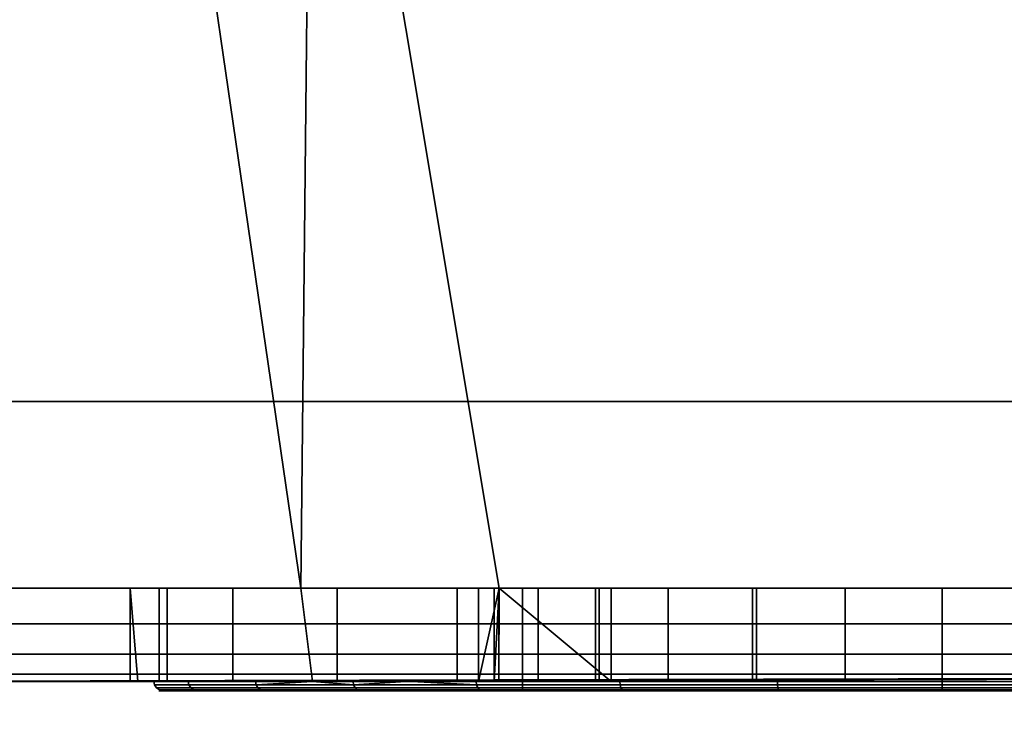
# Model space of a CAD drawing. Header units: millimetres. Extents: x -603 to 3703, y -120 to 193.
# Tile 357 of 656: x 1071 to 1082, y -38 to -31. Entities that reach past the tile are written whole.
import ezdxf

# ---------------------------------------------------------------- set-up
doc = ezdxf.new("R2010")
doc.units = ezdxf.units.MM
doc.layers.add('152', color=7, linetype='Continuous', true_color=0xffffff)

# ---------------------------------------------------------------- blocks, each defined once
blk = doc.blocks.new('UG_SURFACE_002')
at = {"layer": '152', "color": 252, "linetype": 'Continuous', "lineweight": 35}
for points in [[(2177.5, -35, 2213), (2177.5, 174.4, 2213), (822.5, 174.4, 2213), (822.5, -35, 2213)], [(972.5, -35, 2063), (972.5, 174.4, 2063), (2027.5, 174.4, 2063), (2027.5, -35, 2063)], [(2177.5, -35, 2213), (822.5, -35, 2213), (972.5, -35, 2063), (2027.5, -35, 2063)]]:
    blk.add_3dface(points, dxfattribs=at)
blk = doc.blocks.new('UG_SURFACE_085')
at = {"layer": '152', "color": 43, "linetype": 'Continuous', "lineweight": 35}
for points in [[(1016, -49, 2017), (1984, -49, 2017), (1984, 0, 2017), (1016, 0, 2017)], [(1016, -47), (1016, -2), (1984, -2), (1984, -47)]]:
    blk.add_3dface(points, dxfattribs=at)
blk = doc.blocks.new('UG_SURFACE_086')
at = {"layer": '152', "color": 252, "linetype": 'Continuous', "lineweight": 35}
for points in [[(1068.975, -24, 1167.5), (1019, -24, 1167.5), (1019, -37, 1167.5), (1101, -37, 1167.5)], [(1101, -37, 1002.5), (1019, -37, 1002.5), (1019, -24, 1002.5), (1068.975, -24, 1002.5)], [(1101, -37, 1167.5), (1072.375, -24, 1167.5), (1068.975, -24, 1167.5)], [(1101, -37, 1002.5), (1068.975, -24, 1002.5), (1072.375, -24, 1002.5)], [(1101, -37, 1167.5), (1074.25, -24, 1167.5), (1072.375, -24, 1167.5)], [(1101, -37, 1002.5), (1072.375, -24, 1002.5), (1074.25, -24, 1002.5)], [(1101, -37, 1167.5), (1087.75, -24, 1167.5), (1074.25, -24, 1167.5)], [(1101, -37, 1002.5), (1074.25, -24, 1002.5), (1087.75, -24, 1002.5)], [(1068.975, -37, 1003.5), (1074.125, -37, 1003.5), (1072.375, -25, 1003.5), (1068.975, -25, 1003.5)], [(1074.125, -37, 1166.5), (1068.975, -37, 1166.5), (1068.975, -25, 1166.5), (1072.375, -25, 1166.5)], [(1074.125, -37, 1003.5), (1074.25, -25, 1003.5), (1072.375, -25, 1003.5)], [(1072.375, -25, 1166.5), (1074.25, -25, 1166.5), (1074.125, -37, 1166.5)], [(1074.25, -25, 1003.5), (1074.125, -37, 1003.5), (1076.25, -37, 1003.5)], [(1074.25, -25, 1166.5), (1076.25, -37, 1166.5), (1074.125, -37, 1166.5)], [(1076.25, -37, 1003.5), (1085.75, -37, 1003.5), (1087.75, -25, 1003.5), (1074.25, -25, 1003.5)], [(1074.25, -25, 1166.5), (1087.75, -25, 1166.5), (1085.75, -37, 1166.5), (1076.25, -37, 1166.5)], [(1101, -37, 1167.5), (1019, -37, 1167.5), (1019, -37.383, 1167.424), (1100.968, -37.383, 1167.424)], [(1100.968, -37.383, 1002.576), (1019, -37.383, 1002.576), (1019, -37, 1002.5), (1101, -37, 1002.5)], [(1068.975, -37, 1033.975), (1068.975, -37, 1093.25), (1074.125, -37, 1093.25), (1074.125, -37, 1037.205)], [(1074.125, -37, 1037.205), (1072.689, -37, 1034.737), (1068.975, -37, 1033.975)], [(1068.975, -37, 1013.575), (1068.975, -37, 1033.975), (1072.293, -37, 1031.132), (1073.393, -37, 1027.676)], [(1068.975, -37, 1033.975), (1072.605, -37, 1033.975), (1072.293, -37, 1031.132)], [(1073.393, -37, 1027.676), (1074.125, -37, 1026.851), (1074.125, -37, 1013.575), (1068.975, -37, 1013.575)], [(1072.689, -37, 1034.737), (1072.605, -37, 1033.975), (1068.975, -37, 1033.975)], [(1074.125, -37, 1166.5), (1074.125, -37, 1126.75), (1068.975, -37, 1126.75), (1068.975, -37, 1166.5)], [(1074.125, -37, 1126.75), (1074.125, -37, 1108.1), (1068.975, -37, 1108.1), (1068.975, -37, 1126.75)], [(1074.125, -37, 1108.1), (1074.125, -37, 1099.9), (1068.975, -37, 1099.9), (1068.975, -37, 1108.1)], [(1074.125, -37, 1099.9), (1074.125, -37, 1093.25), (1068.975, -37, 1093.25), (1068.975, -37, 1099.9)], [(1074.125, -37, 1013.575), (1074.125, -37, 1003.5), (1068.975, -37, 1003.5), (1068.975, -37, 1013.575)], [(1072.293, -37, 1031.132), (1072.605, -37, 1033.975), (1072.605, -38, 1033.975), (1072.375, -38, 1031.877)], [(1072.293, -37, 1031.132), (1072.293, -38, 1031.132), (1072.375, -38, 1030.875)], [(1072.375, -38, 1030.875), (1073.393, -38, 1027.676), (1073.393, -37, 1027.676), (1072.293, -37, 1031.132)], [(1072.375, -38, 1031.877), (1072.293, -38, 1031.132), (1072.293, -37, 1031.132)], [(1072.605, -37, 1033.975), (1072.689, -37, 1034.737), (1072.689, -38, 1034.737), (1072.605, -38, 1033.975)], [(1074.25, -38, 1037.42), (1072.689, -38, 1034.737), (1072.689, -37, 1034.737), (1074.125, -37, 1037.205)], [(1074.125, -37, 1026.851), (1073.393, -37, 1027.676), (1073.393, -38, 1027.676), (1074.25, -38, 1026.71)], [(1074.125, -37, 1037.205), (1074.513, -37, 1037.872), (1074.513, -38, 1037.872), (1074.25, -38, 1037.42)], [(1074.25, -38, 1026.71), (1075.8, -38, 1024.963), (1075.8, -37, 1024.963), (1074.125, -37, 1026.851)], [(1074.125, -37, 1126.75), (1074.125, -37, 1166.5), (1076.027, -37, 1150.523), (1076.245, -37, 1148.455)], [(1074.125, -37, 1166.5), (1076.25, -37, 1166.5), (1076.25, -37, 1151.208), (1076.027, -37, 1150.523)], [(1074.125, -37, 1037.205), (1074.125, -37, 1093.25), (1076.027, -37, 1082.523), (1076.245, -37, 1080.455)], [(1074.125, -37, 1093.25), (1076.25, -37, 1093.25), (1076.25, -37, 1083.208), (1076.027, -37, 1082.523)], [(1074.125, -37, 1013.575), (1075.8, -37, 1013.575), (1075.8, -37, 1012.55)], [(1075.8, -37, 1012.55), (1076.196, -37, 1010.56), (1074.125, -37, 1003.5), (1074.125, -37, 1013.575)], [(1076.196, -37, 1010.56), (1076.25, -37, 1010.479), (1076.25, -37, 1003.5), (1074.125, -37, 1003.5)], [(1075.8, -37, 1013.575), (1074.125, -37, 1013.575), (1074.125, -37, 1026.851), (1075.8, -37, 1024.963)], [(1074.513, -37, 1037.872), (1074.125, -37, 1037.205), (1076.245, -37, 1080.455)], [(1076.245, -37, 1148.455), (1076.25, -37, 1148.446), (1076.25, -37, 1126.75), (1074.125, -37, 1126.75)], [(1076.25, -37, 1126.75), (1076.25, -37, 1108.1), (1074.125, -37, 1108.1), (1074.125, -37, 1126.75)], [(1076.25, -37, 1108.1), (1076.25, -37, 1099.9), (1074.125, -37, 1099.9), (1074.125, -37, 1108.1)], [(1076.25, -37, 1099.9), (1076.25, -37, 1093.25), (1074.125, -37, 1093.25), (1074.125, -37, 1099.9)], [(1077.452, -38, 1039.998), (1074.513, -38, 1037.872), (1074.513, -37, 1037.872), (1076.25, -37, 1039.129)], [(1076.245, -37, 1080.455), (1076.25, -37, 1080.446), (1076.25, -37, 1039.129), (1074.513, -37, 1037.872)], [(1075.8, -37, 1012.55), (1075.8, -38, 1012.55), (1076.196, -38, 1010.56), (1076.196, -37, 1010.56)], [(1075.8, -38, 1013.575), (1075.8, -38, 1012.55), (1075.8, -37, 1012.55), (1075.8, -37, 1013.575)], [(1075.8, -37, 1013.575), (1075.8, -37, 1024.963), (1075.8, -38, 1024.963), (1075.8, -38, 1013.575)], [(1076.027, -38, 1150.523), (1076.027, -37, 1150.523), (1076.25, -37, 1151.208)], [(1076.027, -37, 1150.523), (1076.027, -38, 1150.523), (1076.245, -38, 1148.455), (1076.245, -37, 1148.455)], [(1076.25, -37, 1151.208), (1076.67, -37, 1152.5), (1076.67, -38, 1152.5), (1076.027, -38, 1150.523)], [(1076.027, -38, 1082.523), (1076.027, -37, 1082.523), (1076.25, -37, 1083.208)], [(1076.027, -37, 1082.523), (1076.027, -38, 1082.523), (1076.245, -38, 1080.455), (1076.245, -37, 1080.455)], [(1076.25, -37, 1083.208), (1076.67, -37, 1084.5), (1076.67, -38, 1084.5), (1076.027, -38, 1082.523)], [(1076.196, -38, 1010.56), (1077.323, -38, 1008.873), (1077.323, -37, 1008.873), (1076.25, -37, 1010.479)], [(1076.25, -37, 1010.479), (1076.196, -37, 1010.56), (1076.196, -38, 1010.56)], [(1076.245, -38, 1148.455), (1077.284, -38, 1146.654), (1077.284, -37, 1146.654), (1076.25, -37, 1148.446)], [(1076.25, -37, 1148.446), (1076.245, -37, 1148.455), (1076.245, -38, 1148.455)], [(1076.245, -38, 1080.455), (1077.284, -38, 1078.654), (1077.284, -37, 1078.654), (1076.25, -37, 1080.446)], [(1076.25, -37, 1080.446), (1076.245, -37, 1080.455), (1076.245, -38, 1080.455)], [(1076.25, -37, 1039.129), (1077.452, -37, 1039.998), (1077.452, -38, 1039.998)], [(1081, -37, 1087), (1079.96, -37, 1086.891), (1076.25, -37, 1093.25), (1085.75, -37, 1093.25)], [(1076.25, -37, 1093.25), (1078.061, -37, 1086.045), (1076.67, -37, 1084.5)], [(1079.96, -37, 1086.891), (1078.061, -37, 1086.045), (1076.25, -37, 1093.25)], [(1076.25, -37, 1126.75), (1078.966, -37, 1145.432), (1081, -37, 1145)], [(1076.25, -37, 1126.75), (1077.284, -37, 1146.654), (1078.966, -37, 1145.432)], [(1081, -37, 1145), (1083.034, -37, 1145.432), (1085.75, -37, 1126.75), (1076.25, -37, 1126.75)], [(1076.25, -37, 1126.75), (1076.25, -37, 1148.446), (1077.284, -37, 1146.654)], [(1081, -37, 1155), (1079.96, -37, 1154.891), (1076.25, -37, 1166.5), (1085.75, -37, 1166.5)], [(1076.25, -37, 1166.5), (1078.061, -37, 1154.045), (1076.67, -37, 1152.5)], [(1079.96, -37, 1154.891), (1078.061, -37, 1154.045), (1076.25, -37, 1166.5)], [(1077.452, -37, 1039.998), (1076.25, -37, 1039.129), (1078.966, -37, 1077.432)], [(1076.25, -37, 1039.129), (1077.284, -37, 1078.654), (1078.966, -37, 1077.432)], [(1076.25, -37, 1039.129), (1076.25, -37, 1080.446), (1077.284, -37, 1078.654)], [(1076.25, -37, 1003.5), (1077.323, -37, 1008.873), (1079.01, -37, 1007.746)], [(1076.25, -37, 1003.5), (1076.25, -37, 1010.479), (1077.323, -37, 1008.873)], [(1079.01, -37, 1007.746), (1081, -37, 1007.35), (1085.75, -37, 1003.5), (1076.25, -37, 1003.5)], [(1076.25, -37, 1126.75), (1085.75, -37, 1126.75), (1085.5, -37, 1108.5), (1076.5, -37, 1108.5)], [(1076.25, -37, 1093.25), (1076.25, -37, 1099.9), (1076.5, -37, 1099.9), (1076.5, -37, 1099.5)], [(1076.5, -37, 1099.5), (1085.5, -37, 1099.5), (1085.75, -37, 1093.25), (1076.25, -37, 1093.25)], [(1076.5, -37, 1099.9), (1076.25, -37, 1099.9), (1076.25, -37, 1108.1), (1076.5, -37, 1108.1)], [(1076.5, -37, 1108.5), (1076.5, -37, 1108.1), (1076.25, -37, 1108.1), (1076.25, -37, 1126.75)], [(1076.67, -37, 1152.5), (1076.25, -37, 1151.208), (1076.25, -37, 1166.5)], [(1076.67, -37, 1084.5), (1076.25, -37, 1083.208), (1076.25, -37, 1093.25)], [(1085.5, -37, 1099.5), (1076.5, -37, 1099.5), (1076.5, -38.1, 1099.5), (1085.5, -38.1, 1099.5)], [(1076.5, -38.1, 1108.5), (1076.5, -38.1, 1099.5), (1076.5, -37, 1099.9), (1076.5, -37, 1108.1)], [(1076.5, -38.1, 1099.5), (1076.5, -37, 1099.5), (1076.5, -37, 1099.9)], [(1076.5, -37, 1108.1), (1076.5, -37, 1108.5), (1076.5, -38.1, 1108.5)], [(1076.5, -37, 1108.5), (1085.5, -37, 1108.5), (1085.5, -38.1, 1108.5), (1076.5, -38.1, 1108.5)], [(1078.061, -37, 1154.045), (1078.061, -38, 1154.045), (1076.67, -38, 1152.5), (1076.67, -37, 1152.5)], [(1078.061, -37, 1086.045), (1078.061, -38, 1086.045), (1076.67, -38, 1084.5), (1076.67, -37, 1084.5)], [(1077.284, -37, 1146.654), (1077.284, -38, 1146.654), (1078.966, -38, 1145.432), (1078.966, -37, 1145.432)], [(1077.284, -37, 1078.654), (1077.284, -38, 1078.654), (1078.966, -38, 1077.432), (1078.966, -37, 1077.432)], [(1077.323, -37, 1008.873), (1077.323, -38, 1008.873), (1079.01, -38, 1007.746), (1079.01, -37, 1007.746)], [(1081, -37, 1040.75), (1081, -38, 1040.75), (1077.452, -38, 1039.998), (1077.452, -37, 1039.998)], [(1078.966, -37, 1077.432), (1081, -37, 1077), (1081, -37, 1040.75), (1077.452, -37, 1039.998)], [(1079.96, -37, 1154.891), (1079.96, -38, 1154.891), (1078.061, -38, 1154.045), (1078.061, -37, 1154.045)], [(1079.96, -37, 1086.891), (1079.96, -38, 1086.891), (1078.061, -38, 1086.045), (1078.061, -37, 1086.045)], [(1078.966, -37, 1145.432), (1078.966, -38, 1145.432), (1081, -38, 1145), (1081, -37, 1145)], [(1078.966, -37, 1077.432), (1078.966, -38, 1077.432), (1081, -38, 1077), (1081, -37, 1077)], [(1079.01, -37, 1007.746), (1079.01, -38, 1007.746), (1081, -38, 1007.35), (1081, -37, 1007.35)], [(1081, -38, 1155), (1079.96, -38, 1154.891), (1079.96, -37, 1154.891), (1081, -37, 1155)], [(1081, -38, 1087), (1079.96, -38, 1086.891), (1079.96, -37, 1086.891), (1081, -37, 1087)], [(1081, -37, 1007.35), (1081, -38, 1007.35), (1082.99, -38, 1007.746), (1082.99, -37, 1007.746)], [(1084.548, -37, 1039.998), (1084.548, -38, 1039.998), (1081, -38, 1040.75), (1081, -37, 1040.75)], [(1081, -37, 1155), (1082.04, -37, 1154.891), (1082.04, -38, 1154.891), (1081, -38, 1155)], [(1081, -37, 1145), (1081, -38, 1145), (1083.034, -38, 1145.432), (1083.034, -37, 1145.432)], [(1081, -37, 1087), (1082.04, -37, 1086.891), (1082.04, -38, 1086.891), (1081, -38, 1087)], [(1081, -37, 1077), (1081, -38, 1077), (1083.034, -38, 1077.432), (1083.034, -37, 1077.432)], [(1085.75, -37, 1093.25), (1082.04, -37, 1086.891), (1081, -37, 1087)], [(1085.75, -37, 1166.5), (1082.04, -37, 1154.891), (1081, -37, 1155)], [(1084.548, -37, 1039.998), (1081, -37, 1040.75), (1081, -37, 1077), (1083.034, -37, 1077.432)], [(1085.75, -37, 1003.5), (1081, -37, 1007.35), (1082.99, -37, 1007.746)], [(1100.968, -37.383, 1167.424), (1019, -37.383, 1167.424), (1019, -37.707, 1167.207), (1100.879, -37.707, 1167.207)], [(1100.879, -37.707, 1002.793), (1019, -37.707, 1002.793), (1019, -37.383, 1002.576), (1100.968, -37.383, 1002.576)], [(1100.879, -37.707, 1167.207), (1019, -37.707, 1167.207), (1019, -37.924, 1166.883), (1100.744, -37.924, 1166.883)], [(1100.744, -37.924, 1003.117), (1019, -37.924, 1003.117), (1019, -37.707, 1002.793), (1100.879, -37.707, 1002.793)], [(1100.744, -37.924, 1166.883), (1019, -37.924, 1166.883), (1019, -38, 1166.5), (1068.975, -38, 1166.5)], [(1019, -37.924, 1003.117), (1072.375, -38, 1003.5), (1068.975, -38, 1003.5)], [(1019, -37.924, 1003.117), (1100.744, -37.924, 1003.117), (1074.25, -38, 1003.5), (1072.375, -38, 1003.5)], [(1100.744, -37.924, 1166.883), (1068.975, -38, 1166.5), (1072.375, -38, 1166.5)], [(1068.975, -38, 1033.975), (1068.975, -38, 1013.575), (1072.375, -38, 1013.575), (1072.375, -38, 1030.875)], [(1072.375, -38, 1030.875), (1072.293, -38, 1031.132), (1068.975, -38, 1033.975)], [(1072.293, -38, 1031.132), (1072.375, -38, 1031.877), (1072.375, -38, 1033.975), (1068.975, -38, 1033.975)], [(1068.975, -38, 1166.5), (1068.975, -38, 1128.75), (1072.375, -38, 1128.75), (1072.375, -38, 1166.5)], [(1068.975, -38, 1128.75), (1068.975, -38, 1110.1), (1072.375, -38, 1110.1), (1072.375, -38, 1128.75)], [(1068.975, -38, 1110.1), (1068.975, -38, 1097.9), (1072.375, -38, 1097.9), (1072.375, -38, 1110.1)], [(1068.975, -38, 1097.9), (1068.975, -38, 1091.25), (1072.375, -38, 1091.25), (1072.375, -38, 1097.9)], [(1068.975, -38, 1091.25), (1068.975, -38, 1033.975), (1072.375, -38, 1033.975), (1072.375, -38, 1091.25)], [(1068.975, -38, 1013.575), (1068.975, -38, 1003.5), (1072.375, -38, 1003.5), (1072.375, -38, 1013.575)], [(1100.744, -37.924, 1166.883), (1072.375, -38, 1166.5), (1074.25, -38, 1166.5)], [(1072.375, -38, 1110.1), (1072.375, -38, 1097.9), (1072.547, -38, 1103.112)], [(1072.375, -38, 1097.9), (1073.639, -38, 1099.75), (1072.547, -38, 1103.112)], [(1072.547, -38, 1103.112), (1072.916, -38, 1106.627), (1072.375, -38, 1110.1)], [(1072.375, -38, 1097.9), (1074.25, -38, 1097.9), (1074.25, -38, 1099.071), (1073.639, -38, 1099.75)], [(1072.375, -38, 1013.575), (1074.25, -38, 1013.575), (1074.25, -38, 1026.71), (1073.393, -38, 1027.676)], [(1072.375, -38, 1091.25), (1072.375, -38, 1033.975), (1072.605, -38, 1033.975), (1072.689, -38, 1034.737)], [(1072.689, -38, 1034.737), (1074.25, -38, 1037.42), (1074.25, -38, 1091.25), (1072.375, -38, 1091.25)], [(1072.605, -38, 1033.975), (1072.375, -38, 1033.975), (1072.375, -38, 1031.877)], [(1073.393, -38, 1027.676), (1072.375, -38, 1030.875), (1072.375, -38, 1013.575)], [(1072.916, -38, 1106.627), (1074.25, -38, 1108.937), (1074.25, -38, 1110.1), (1072.375, -38, 1110.1)], [(1072.375, -38, 1166.5), (1072.375, -38, 1128.75), (1074.25, -38, 1128.75), (1074.25, -38, 1166.5)], [(1072.375, -38, 1128.75), (1072.375, -38, 1110.1), (1074.25, -38, 1110.1), (1074.25, -38, 1128.75)], [(1072.375, -38, 1097.9), (1072.375, -38, 1091.25), (1074.25, -38, 1091.25), (1074.25, -38, 1097.9)], [(1072.375, -38, 1013.575), (1072.375, -38, 1003.5), (1074.25, -38, 1003.5), (1074.25, -38, 1013.575)], [(1073.645, -38.038, 1099.754), (1072.554, -38.038, 1103.112), (1072.547, -38, 1103.112), (1073.639, -38, 1099.75)], [(1072.554, -38.038, 1103.112), (1072.923, -38.038, 1106.624), (1072.916, -38, 1106.627), (1072.547, -38, 1103.112)], [(1074.25, -38, 1108.937), (1072.916, -38, 1106.627), (1072.923, -38.038, 1106.624), (1074.689, -38.038, 1109.683)], [(1073.645, -38.038, 1099.754), (1073.639, -38, 1099.75), (1074.25, -38, 1099.071)], [(1074.25, -38, 1099.071), (1075.305, -38, 1097.9), (1076.008, -38.038, 1097.129), (1073.645, -38.038, 1099.754)], [(1074.25, -38, 1166.5), (1087.75, -38, 1166.5), (1100.744, -37.924, 1166.883)], [(1100.744, -37.924, 1003.117), (1087.75, -38, 1003.5), (1074.25, -38, 1003.5)], [(1074.25, -38, 1166.5), (1079.96, -38, 1154.891), (1081, -38, 1155)], [(1081, -38, 1155), (1082.04, -38, 1154.891), (1087.75, -38, 1166.5), (1074.25, -38, 1166.5)], [(1074.25, -38, 1166.5), (1078.061, -38, 1154.045), (1079.96, -38, 1154.891)], [(1074.25, -38, 1166.5), (1076.67, -38, 1152.5), (1078.061, -38, 1154.045)], [(1074.25, -38, 1166.5), (1076.027, -38, 1150.523), (1076.67, -38, 1152.5)], [(1074.25, -38, 1128.75), (1077.284, -38, 1146.654), (1076.245, -38, 1148.455)], [(1076.245, -38, 1148.455), (1076.027, -38, 1150.523), (1074.25, -38, 1166.5), (1074.25, -38, 1128.75)], [(1074.25, -38, 1128.75), (1081, -38, 1145), (1078.966, -38, 1145.432)], [(1078.966, -38, 1145.432), (1077.284, -38, 1146.654), (1074.25, -38, 1128.75)], [(1074.25, -38, 1091.25), (1087.75, -38, 1091.25), (1082.767, -38, 1095.686), (1079.233, -38, 1095.686)], [(1079.233, -38, 1095.686), (1076.004, -38, 1097.123), (1074.25, -38, 1091.25)], [(1074.25, -38, 1110.1), (1074.25, -38, 1108.937), (1074.683, -38, 1109.688)], [(1087.75, -38, 1128.75), (1074.25, -38, 1128.75), (1081, -38, 1112.5), (1084.457, -38, 1111.765)], [(1074.25, -38, 1128.75), (1074.25, -38, 1110.1), (1075.251, -38, 1110.1), (1077.543, -38, 1111.765)], [(1077.543, -38, 1111.765), (1081, -38, 1112.5), (1074.25, -38, 1128.75)], [(1087.75, -38, 1091.25), (1074.25, -38, 1091.25), (1079.96, -38, 1086.891), (1081, -38, 1087)], [(1074.25, -38, 1091.25), (1078.061, -38, 1086.045), (1079.96, -38, 1086.891)], [(1074.25, -38, 1091.25), (1076.67, -38, 1084.5), (1078.061, -38, 1086.045)], [(1074.25, -38, 1091.25), (1076.027, -38, 1082.523), (1076.67, -38, 1084.5)], [(1074.25, -38, 1037.42), (1077.284, -38, 1078.654), (1076.245, -38, 1080.455)], [(1078.966, -38, 1077.432), (1074.25, -38, 1037.42), (1074.513, -38, 1037.872)], [(1076.245, -38, 1080.455), (1076.027, -38, 1082.523), (1074.25, -38, 1091.25), (1074.25, -38, 1037.42)], [(1078.966, -38, 1077.432), (1077.284, -38, 1078.654), (1074.25, -38, 1037.42)], [(1074.25, -38, 1013.575), (1074.25, -38, 1003.5), (1076.196, -38, 1010.56), (1075.8, -38, 1012.55)], [(1074.25, -38, 1003.5), (1077.323, -38, 1008.873), (1076.196, -38, 1010.56)], [(1074.25, -38, 1003.5), (1081, -38, 1007.35), (1079.01, -38, 1007.746)], [(1079.01, -38, 1007.746), (1077.323, -38, 1008.873), (1074.25, -38, 1003.5)], [(1082.99, -38, 1007.746), (1081, -38, 1007.35), (1074.25, -38, 1003.5), (1087.75, -38, 1003.5)], [(1075.8, -38, 1024.963), (1074.25, -38, 1026.71), (1074.25, -38, 1013.575), (1075.8, -38, 1013.575)], [(1075.8, -38, 1012.55), (1075.8, -38, 1013.575), (1074.25, -38, 1013.575)], [(1074.683, -38, 1109.688), (1075.251, -38, 1110.1), (1074.25, -38, 1110.1)], [(1074.25, -38, 1099.071), (1074.25, -38, 1097.9), (1075.305, -38, 1097.9)], [(1076.004, -38, 1097.123), (1075.305, -38, 1097.9), (1074.25, -38, 1097.9), (1074.25, -38, 1091.25)], [(1083.034, -38, 1145.432), (1081, -38, 1145), (1074.25, -38, 1128.75), (1087.75, -38, 1128.75)], [(1074.689, -38.038, 1109.683), (1074.683, -38, 1109.688), (1074.25, -38, 1108.937)], [(1074.513, -38, 1037.872), (1077.452, -38, 1039.998), (1078.966, -38, 1077.432)], [(1075.251, -38, 1110.1), (1074.683, -38, 1109.688), (1074.689, -38.038, 1109.683)], [(1074.689, -38.038, 1109.683), (1077.546, -38.038, 1111.758), (1077.543, -38, 1111.765), (1075.251, -38, 1110.1)], [(1075.305, -38, 1097.9), (1076.004, -38, 1097.123), (1076.008, -38.038, 1097.129)], [(1079.234, -38.038, 1095.693), (1076.008, -38.038, 1097.129), (1076.004, -38, 1097.123), (1079.233, -38, 1095.686)], [(1077.452, -38, 1039.998), (1081, -38, 1040.75), (1081, -38, 1077), (1078.966, -38, 1077.432)], [(1077.546, -38.038, 1111.758), (1081, -38.038, 1112.492), (1081, -38, 1112.5), (1077.543, -38, 1111.765)], [(1082.766, -38.038, 1095.693), (1079.234, -38.038, 1095.693), (1079.233, -38, 1095.686), (1082.767, -38, 1095.686)], [(1081, -38, 1087), (1082.04, -38, 1086.891), (1087.75, -38, 1091.25)], [(1083.034, -38, 1077.432), (1081, -38, 1077), (1081, -38, 1040.75), (1084.548, -38, 1039.998)], [(1081, -38.038, 1112.492), (1084.454, -38.038, 1111.758), (1084.457, -38, 1111.765), (1081, -38, 1112.5)], [(1073.664, -38.071, 1099.765), (1072.576, -38.071, 1103.115), (1072.554, -38.038, 1103.112), (1073.645, -38.038, 1099.754)], [(1072.576, -38.071, 1103.115), (1072.944, -38.071, 1106.618), (1072.923, -38.038, 1106.624), (1072.554, -38.038, 1103.112)], [(1073.692, -38.092, 1099.781), (1072.608, -38.092, 1103.118), (1072.576, -38.071, 1103.115), (1073.664, -38.071, 1099.765)], [(1072.608, -38.092, 1103.118), (1072.975, -38.092, 1106.608), (1072.944, -38.071, 1106.618), (1072.576, -38.071, 1103.115)], [(1073.725, -38.1, 1099.8), (1072.646, -38.1, 1103.122), (1072.608, -38.092, 1103.118), (1073.692, -38.092, 1099.781)], [(1072.646, -38.1, 1103.122), (1073.011, -38.1, 1106.596), (1072.975, -38.092, 1106.608), (1072.608, -38.092, 1103.118)], [(1073.011, -38.1, 1106.596), (1072.646, -38.1, 1103.122), (1073.725, -38.1, 1099.8), (1076.5, -38.1, 1099.5)], [(1072.944, -38.071, 1106.618), (1074.705, -38.071, 1109.668), (1074.689, -38.038, 1109.683), (1072.923, -38.038, 1106.624)], [(1072.975, -38.092, 1106.608), (1074.729, -38.092, 1109.646), (1074.705, -38.071, 1109.668), (1072.944, -38.071, 1106.618)], [(1073.011, -38.1, 1106.596), (1074.758, -38.1, 1109.621), (1074.729, -38.092, 1109.646), (1072.975, -38.092, 1106.608)], [(1076.5, -38.1, 1099.5), (1076.5, -38.1, 1108.5), (1074.758, -38.1, 1109.621), (1073.011, -38.1, 1106.596)], [(1076.021, -38.071, 1097.147), (1073.664, -38.071, 1099.765), (1073.645, -38.038, 1099.754), (1076.008, -38.038, 1097.129)], [(1076.04, -38.092, 1097.173), (1073.692, -38.092, 1099.781), (1073.664, -38.071, 1099.765), (1076.021, -38.071, 1097.147)], [(1076.063, -38.1, 1097.204), (1073.725, -38.1, 1099.8), (1073.692, -38.092, 1099.781), (1076.04, -38.092, 1097.173)], [(1073.725, -38.1, 1099.8), (1076.063, -38.1, 1097.204), (1076.5, -38.1, 1099.5)], [(1074.705, -38.071, 1109.668), (1077.555, -38.071, 1111.738), (1077.546, -38.038, 1111.758), (1074.689, -38.038, 1109.683)], [(1074.729, -38.092, 1109.646), (1077.568, -38.092, 1111.709), (1077.555, -38.071, 1111.738), (1074.705, -38.071, 1109.668)], [(1074.758, -38.1, 1109.621), (1077.583, -38.1, 1111.674), (1077.568, -38.092, 1111.709), (1074.729, -38.092, 1109.646)], [(1077.583, -38.1, 1111.674), (1074.758, -38.1, 1109.621), (1076.5, -38.1, 1108.5)], [(1079.239, -38.071, 1095.714), (1076.021, -38.071, 1097.147), (1076.008, -38.038, 1097.129), (1079.234, -38.038, 1095.693)], [(1079.246, -38.092, 1095.746), (1076.04, -38.092, 1097.173), (1076.021, -38.071, 1097.147), (1079.239, -38.071, 1095.714)], [(1079.254, -38.1, 1095.784), (1076.063, -38.1, 1097.204), (1076.04, -38.092, 1097.173), (1079.246, -38.092, 1095.746)], [(1085.5, -38.1, 1099.5), (1076.5, -38.1, 1099.5), (1076.063, -38.1, 1097.204), (1079.254, -38.1, 1095.784)], [(1076.5, -38.1, 1108.5), (1085.5, -38.1, 1108.5), (1081, -38.1, 1112.4), (1077.583, -38.1, 1111.674)], [(1077.555, -38.071, 1111.738), (1081, -38.071, 1112.471), (1081, -38.038, 1112.492), (1077.546, -38.038, 1111.758)], [(1077.568, -38.092, 1111.709), (1081, -38.092, 1112.438), (1081, -38.071, 1112.471), (1077.555, -38.071, 1111.738)], [(1077.583, -38.1, 1111.674), (1081, -38.1, 1112.4), (1081, -38.092, 1112.438), (1077.568, -38.092, 1111.709)], [(1082.761, -38.071, 1095.714), (1079.239, -38.071, 1095.714), (1079.234, -38.038, 1095.693), (1082.766, -38.038, 1095.693)], [(1082.754, -38.092, 1095.746), (1079.246, -38.092, 1095.746), (1079.239, -38.071, 1095.714), (1082.761, -38.071, 1095.714)], [(1082.747, -38.1, 1095.784), (1079.254, -38.1, 1095.784), (1079.246, -38.092, 1095.746), (1082.754, -38.092, 1095.746)], [(1079.254, -38.1, 1095.784), (1082.747, -38.1, 1095.784), (1085.937, -38.1, 1097.204), (1085.5, -38.1, 1099.5)], [(1081, -38.071, 1112.471), (1084.445, -38.071, 1111.738), (1084.454, -38.038, 1111.758), (1081, -38.038, 1112.492)], [(1081, -38.092, 1112.438), (1084.432, -38.092, 1111.709), (1084.445, -38.071, 1111.738), (1081, -38.071, 1112.471)], [(1081, -38.1, 1112.4), (1084.417, -38.1, 1111.674), (1084.432, -38.092, 1111.709), (1081, -38.092, 1112.438)], [(1085.5, -38.1, 1108.5), (1087.242, -38.1, 1109.621), (1084.417, -38.1, 1111.674), (1081, -38.1, 1112.4)]]:
    blk.add_3dface(points, dxfattribs=at)
blk = doc.blocks.new('UG_SURFACE_089')
at = {"layer": '152', "color": 252, "linetype": 'Continuous', "lineweight": 35}
for points in [[(1011, -46.92, 2022.5), (1989, -46.92, 2022.5), (1989, 14.42, 2022.5), (1011, 14.42, 2022.5)], [(1012.5, -46.92, 2021), (1012.5, 14.42, 2021), (1987.5, 14.42, 2021), (1987.5, -46.92, 2021)], [(957.5, -35, 2076), (2042.5, -35, 2076), (2041, -35, 2074.5), (959, -35, 2074.5)], [(957.5, -35, 2076), (957.5, -46.92, 2076), (2042.5, -46.92, 2076), (2042.5, -35, 2076)], [(959, -35, 2074.5), (2041, -35, 2074.5), (2041, -46.92, 2074.5), (959, -46.92, 2074.5)]]:
    blk.add_3dface(points, dxfattribs=at)

msp = doc.modelspace()

# ---------------------------------------------------------------- linework, layer by layer
at = {"layer": '152', "color": 252, "linetype": 'Continuous', "lineweight": -3, "true_color": 0x939598}
for p, q in [((822.5, -35, 2213), (2177.5, -35, 2213)), ((2042.5, -35, 2076), (957.5, -35, 2076)), ((2041, -35, 2074.5), (959, -35, 2074.5)), ((2027.5, -35, 2063), (972.5, -35, 2063)), ((1019, -37, 1166.5), (1100.586, -37, 1166.5)), ((1019, -37, 1003.5), (1100.586, -37, 1003.5)), ((1101, -37, 1002.5), (1019, -37, 1002.5)), ((1019, -37, 1167.5), (1101, -37, 1167.5)), ((1075.8, -37, 1024.963), (1075.8, -38, 1024.963)), ((1075.8, -37, 1012.55), (1075.8, -38, 1012.55)), ((1075.8, -37, 1012.55), (1075.8, -37, 1024.963)), ((1076.5, -38.1, 1099.5), (1076.5, -37, 1099.5)), ((1085.5, -37, 1099.5), (1076.5, -37, 1099.5)), ((1076.5, -37, 1108.5), (1085.5, -37, 1108.5)), ((1076.5, -38.1, 1108.5), (1076.5, -37, 1108.5)), ((1076.5, -37, 1099.5), (1076.5, -37, 1108.5)), ((1019, -38, 1003.5), (1100.586, -38, 1003.5)), ((1100.586, -38, 1166.5), (1019, -38, 1166.5)), ((1075.8, -38, 1012.55), (1075.8, -38, 1024.963)), ((1076.5, -38.1, 1108.5), (1085.5, -38.1, 1108.5)), ((1076.5, -38.1, 1099.5), (1076.5, -38.1, 1108.5)), ((1085.5, -38.1, 1099.5), (1076.5, -38.1, 1099.5))]:
    msp.add_line(p, q, dxfattribs=at)
at = {"layer": '152', "color": 252, "linetype": 'Continuous', "lineweight": -3, "true_color": 0x939598, "extrusion": (0, 1, 0)}
for centre, radius in [((-1081, 1150, -37), 5), ((-1081, 1082, -37), 5), ((-1081, 1104, -38), 8.5), ((-1081, 1082, -38), 5), ((-1081, 1150, -38), 5)]:
    msp.add_circle(centre, radius, dxfattribs=at)
at = {"layer": '152', "color": 252, "linetype": 'Continuous', "lineweight": -3, "true_color": 0x939598, "extrusion": (0, -1, 0)}
msp.add_circle((1081, 1104, 38.1), 8.4, dxfattribs=at)
at = {"layer": '152', "color": 252, "linetype": 'Continuous', "lineweight": -3, "true_color": 0x939598, "extrusion": (0, 1, 0)}
for centre, radius, start, end in [((-1081, 1032, -37), 8.75, 306.4617, 233.5383), ((-1081, 1012.55, -37), 5.2, 180, 0), ((-1081, 1032, -38), 8.75, 306.4617, 233.5383), ((-1081, 1012.55, -38), 5.2, 180, 0)]:
    msp.add_arc(centre, radius, start, end, dxfattribs=at)

# ---------------------------------------------------------------- block references
at = {"layer": '152', "color": 252, "linetype": 'Continuous', "lineweight": -3, "true_color": 0x939598}
for name in ['UG_SURFACE_002', 'UG_SURFACE_089', 'UG_SURFACE_085', 'UG_SURFACE_086']:
    msp.add_blockref(name, (0, 0), dxfattribs=at)

doc.saveas('drawing.dxf')
